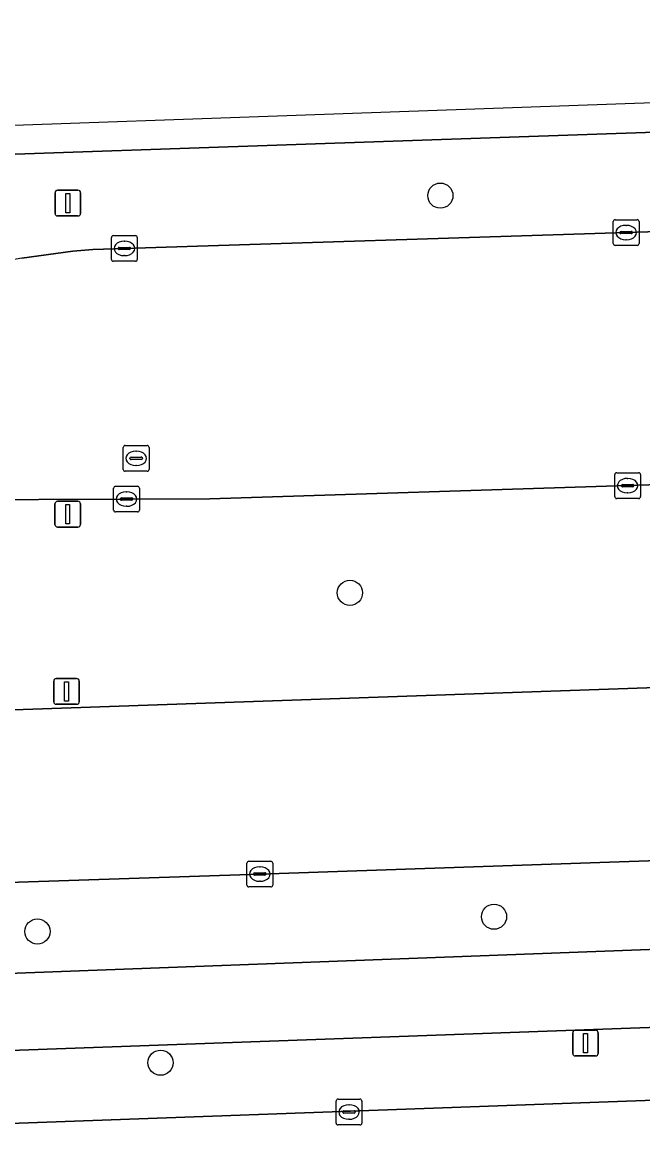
# Model space of a CAD drawing. Extents: x 161084 to 161928, y 385354 to 386522.
# Drawn here: x 161209.84 to 161233.95, y 386459.5 to 386502.51 of the extents above; entities that cross this region are included whole.
import ezdxf

# ---------------------------------------------------------------- set-up
doc = ezdxf.new("R2010")
doc.units = 0
for name, color, linetype in [('IMGEO_Berm_groen', 7, 'Continuous'), ('IMGEO_Boom', 7, 'Continuous'), ('IMGEO_Fietspad_gesloten', 7, 'Continuous'), ('IMGEO_Kolk', 7, 'Continuous'), ('IMGEO_Lichtmast', 7, 'Continuous'), ('IMGEO_OVBaan_gesloten', 7, 'Continuous'), ('IMGEO_Rijbaan_lokaal_open', 7, 'Continuous'), ('IMGEO_Rijbaan_regionaal_gesloten', 7, 'Continuous'), ('IMGEO_Rioolput', 7, 'Continuous'), ('IMGEO_Voetpad_open', 7, 'Continuous')]:
    doc.layers.add(name, color=color, linetype=linetype)

msp = doc.modelspace()

# ---------------------------------------------------------------- linework, layer by layer
at = {"layer": 'IMGEO_Berm_groen'}
for points in [[(161323.335, 386501.197), (161304.38, 386500.578), (161274.424, 386499.569), (161250.637, 386498.787), (161228.396, 386498.02), (161199.002, 386497.019), (161172.577, 386496.102), (161131.624, 386494.675), (161093.846, 386493.312)], [(161209.823, 386493.334), (161211.808, 386493.606), (161212.59, 386493.671), (161213.811, 386493.715), (161233.3, 386494.333), (161252.757, 386494.935), (161273.225, 386495.613), (161292.705, 386496.251), (161313.174, 386496.899), (161323.522, 386497.238)], [(161263.196, 386485.475), (161252.834, 386485.118), (161233.359, 386484.499), (161217.125, 386483.988), (161213.896, 386483.977), (161193.412, 386483.897), (161192.941, 386483.923)], [(161173.719, 386474.54), (161211.751, 386475.863), (161251.627, 386477.255), (161291.616, 386478.624), (161324.224, 386479.78)], [(161324.488, 386473.029), (161324.174, 386473.019), (161308.878, 386472.496), (161294.413, 386471.969), (161278.948, 386471.456), (161264.494, 386470.965), (161249.014, 386470.423), (161234.54, 386469.929), (161219.072, 386469.405), (161204.61, 386468.919), (161189.602, 386468.4), (161168.592, 386467.689), (161159.524, 386467.368), (161153.509, 386467.159), (161145.56, 386466.922), (161141.753, 386466.809), (161140.444, 386466.789)], [(161117.118, 386461.128), (161118.237, 386461.225), (161123.802, 386461.992), (161134.063, 386462.983), (161152.508, 386463.647), (161176.804, 386464.387), (161190.3, 386464.782), (161209.299, 386465.541), (161259.107, 386467.409), (161318.227, 386469.57)]]:
    msp.add_lwpolyline(points, dxfattribs=at)
at = {"layer": 'IMGEO_Boom'}
for centre in [(161226.084, 386495.767), (161222.571, 386480.335), (161228.168, 386467.748), (161210.434, 386467.173), (161215.216, 386462.074)]:
    msp.add_circle(centre, 0.489, dxfattribs=at)
at = {"layer": 'IMGEO_Fietspad_gesloten'}
for points in [[(161356.064, 386471.197), (161349.771, 386471.004), (161348.366, 386470.951), (161340.709, 386470.708), (161337.397, 386470.554), (161333.061, 386470.431), (161328.488, 386470.039), (161324.656, 386469.71), (161323.568, 386469.636), (161318.227, 386469.57), (161259.107, 386467.409), (161209.299, 386465.541), (161190.3, 386464.782), (161176.804, 386464.387), (161152.508, 386463.647), (161134.063, 386462.983), (161123.802, 386461.992), (161118.237, 386461.225), (161117.118, 386461.128)], [(161133.048, 386459.715), (161134.497, 386459.803), (161152.195, 386460.489), (161294.6, 386465.615), (161295.411, 386465.645), (161322.752, 386466.655), (161341.262, 386467.223), (161348.14, 386467.407), (161350.229, 386467.481), (161356.184, 386467.639), (161356.064, 386471.197)]]:
    msp.add_lwpolyline(points, dxfattribs=at)
at = {"layer": 'IMGEO_Kolk'}
for p, q in [((161232.874, 386494.833), (161233.726, 386494.833)), ((161232.799, 386493.907), (161232.799, 386494.759)), ((161233.101, 386494.376), (161233.499, 386494.376)), ((161233.287, 386494.613), (161233.312, 386494.613)), ((161233.8, 386494.759), (161233.8, 386493.907)), ((161213.31, 386493.289), (161213.31, 386494.141)), ((161213.385, 386494.215), (161214.237, 386494.215)), ((161213.798, 386493.995), (161213.823, 386493.995)), ((161214.311, 386494.141), (161214.311, 386493.289)), ((161233.058, 386494.327), (161233.058, 386494.339)), ((161233.496, 386494.29), (161233.098, 386494.29)), ((161233.31, 386494.053), (161233.285, 386494.053)), ((161233.542, 386494.339), (161233.542, 386494.327)), ((161213.569, 386493.709), (161213.569, 386493.721)), ((161214.007, 386493.672), (161213.609, 386493.672)), ((161213.612, 386493.758), (161214.01, 386493.758)), ((161214.053, 386493.721), (161214.053, 386493.709)), ((161233.726, 386493.833), (161232.874, 386493.833)), ((161214.237, 386493.215), (161213.385, 386493.215)), ((161213.821, 386493.435), (161213.796, 386493.435)), ((161232.858, 386484.073), (161232.858, 386484.925)), ((161232.933, 386484.999), (161233.785, 386484.999)), ((161233.859, 386484.925), (161233.859, 386484.073)), ((161213.47, 386484.477), (161214.322, 386484.477)), ((161233.117, 386484.493), (161233.117, 386484.505)), ((161233.555, 386484.456), (161233.157, 386484.456)), ((161233.16, 386484.542), (161233.558, 386484.542)), ((161233.346, 386484.779), (161233.371, 386484.779)), ((161233.601, 386484.505), (161233.601, 386484.493)), ((161213.395, 386483.551), (161213.395, 386484.403)), ((161213.883, 386484.257), (161213.908, 386484.257)), ((161214.396, 386484.403), (161214.396, 386483.551)), ((161233.369, 386484.219), (161233.344, 386484.219)), ((161213.654, 386483.971), (161213.654, 386483.983)), ((161214.092, 386483.934), (161213.694, 386483.934)), ((161213.697, 386484.02), (161214.095, 386484.02)), ((161213.906, 386483.697), (161213.881, 386483.697)), ((161214.138, 386483.983), (161214.138, 386483.971)), ((161233.785, 386483.999), (161232.933, 386483.999)), ((161214.322, 386483.477), (161213.47, 386483.477)), ((161218.646, 386469.905), (161219.498, 386469.905)), ((161218.571, 386468.979), (161218.571, 386469.831)), ((161218.83, 386469.399), (161218.83, 386469.411)), ((161218.873, 386469.448), (161219.271, 386469.448)), ((161219.059, 386469.685), (161219.084, 386469.685)), ((161219.314, 386469.411), (161219.314, 386469.399)), ((161219.572, 386469.831), (161219.572, 386468.979)), ((161219.268, 386469.362), (161218.87, 386469.362)), ((161219.082, 386469.125), (161219.057, 386469.125)), ((161219.498, 386468.905), (161218.646, 386468.905)), ((161222.035, 386459.732), (161222.035, 386460.584)), ((161222.11, 386460.658), (161222.962, 386460.658)), ((161222.523, 386460.438), (161222.548, 386460.438)), ((161223.036, 386460.584), (161223.036, 386459.732)), ((161222.294, 386460.152), (161222.294, 386460.164)), ((161222.732, 386460.115), (161222.334, 386460.115)), ((161222.337, 386460.201), (161222.735, 386460.201)), ((161222.778, 386460.164), (161222.778, 386460.152)), ((161222.962, 386459.658), (161222.11, 386459.658)), ((161222.546, 386459.878), (161222.521, 386459.878))]:
    msp.add_line(p, q, dxfattribs=at)
for points in [[(161232.874, 386494.833), (161233.726, 386494.833)], [(161232.799, 386493.907), (161232.799, 386494.759)], [(161233.8, 386494.759), (161233.8, 386493.907)], [(161213.31, 386493.289), (161213.31, 386494.141)], [(161213.385, 386494.215), (161214.237, 386494.215)], [(161214.311, 386494.141), (161214.311, 386493.289)], [(161233.726, 386493.833), (161232.874, 386493.833)], [(161214.237, 386493.215), (161213.385, 386493.215)], [(161232.858, 386484.073), (161232.858, 386484.925)], [(161232.933, 386484.999), (161233.785, 386484.999)], [(161233.859, 386484.925), (161233.859, 386484.073)], [(161213.47, 386484.477), (161214.322, 386484.477)], [(161213.395, 386483.551), (161213.395, 386484.403)], [(161214.396, 386484.403), (161214.396, 386483.551)], [(161233.785, 386483.999), (161232.933, 386483.999)], [(161214.322, 386483.477), (161213.47, 386483.477)], [(161218.646, 386469.905), (161219.498, 386469.905)], [(161218.571, 386468.979), (161218.571, 386469.831)], [(161219.572, 386469.831), (161219.572, 386468.979)], [(161219.498, 386468.905), (161218.646, 386468.905)], [(161222.035, 386459.732), (161222.035, 386460.584)], [(161222.11, 386460.658), (161222.962, 386460.658)], [(161223.036, 386460.584), (161223.036, 386459.732)], [(161222.962, 386459.658), (161222.11, 386459.658)]]:
    msp.add_lwpolyline(points, dxfattribs=at)
for centre, radius, start, end in [((161232.876, 386494.757), 0.0765, 91.552, 178.448), ((161232.876, 386494.757), 0.0765, 91.552, 178.448), ((161233.724, 386494.757), 0.0765, 1.552, 88.448), ((161233.724, 386494.757), 0.0765, 1.552, 88.448), ((161233.098, 386494.336), 0.0403, 85.8775, 175.7526), ((161233.503, 386494.338), 0.0386, 1.7309, 96.639), ((161213.387, 386494.139), 0.0765, 91.552, 178.448), ((161213.387, 386494.139), 0.0765, 91.552, 178.448), ((161214.235, 386494.139), 0.0765, 1.552, 88.448), ((161214.235, 386494.139), 0.0765, 1.552, 88.448), ((161233.095, 386494.326), 0.0366, 178.938, 274.7102), ((161233.499, 386494.333), 0.043, 264.8664, 352.4533), ((161213.609, 386493.718), 0.0403, 85.8775, 175.7526), ((161213.606, 386493.708), 0.0366, 178.938, 274.7102), ((161214.01, 386493.715), 0.043, 264.8664, 352.4533), ((161214.014, 386493.72), 0.0386, 1.7309, 96.639), ((161232.876, 386493.909), 0.0765, 181.552, 268.448), ((161232.876, 386493.909), 0.0765, 181.552, 268.448), ((161233.724, 386493.909), 0.0765, 271.552, 358.448), ((161233.724, 386493.909), 0.0765, 271.552, 358.448), ((161213.387, 386493.291), 0.0765, 181.552, 268.448), ((161213.387, 386493.291), 0.0765, 181.552, 268.448), ((161214.235, 386493.291), 0.0765, 271.552, 358.448), ((161214.235, 386493.291), 0.0765, 271.552, 358.448), ((161232.935, 386484.923), 0.0765, 91.552, 178.448), ((161232.935, 386484.923), 0.0765, 91.552, 178.448), ((161233.783, 386484.923), 0.0765, 1.552, 88.448), ((161233.783, 386484.923), 0.0765, 1.552, 88.448), ((161213.472, 386484.401), 0.0765, 91.552, 178.448), ((161213.472, 386484.401), 0.0765, 91.552, 178.448), ((161214.32, 386484.401), 0.0765, 1.552, 88.448), ((161214.32, 386484.401), 0.0765, 1.552, 88.448), ((161233.157, 386484.502), 0.0403, 85.8775, 175.7526), ((161233.154, 386484.492), 0.0366, 178.938, 274.7102), ((161233.558, 386484.499), 0.043, 264.8664, 352.4533), ((161233.562, 386484.504), 0.0386, 1.7309, 96.639), ((161232.935, 386484.075), 0.0765, 181.552, 268.448), ((161232.935, 386484.075), 0.0765, 181.552, 268.448), ((161233.783, 386484.075), 0.0765, 271.552, 358.448), ((161233.783, 386484.075), 0.0765, 271.552, 358.448), ((161213.694, 386483.98), 0.0403, 85.8775, 175.7526), ((161213.691, 386483.97), 0.0366, 178.938, 274.7102), ((161214.095, 386483.977), 0.043, 264.8664, 352.4533), ((161214.099, 386483.982), 0.0386, 1.7309, 96.639), ((161213.472, 386483.553), 0.0765, 181.552, 268.448), ((161213.472, 386483.553), 0.0765, 181.552, 268.448), ((161214.32, 386483.553), 0.0765, 271.552, 358.448), ((161214.32, 386483.553), 0.0765, 271.552, 358.448), ((161218.648, 386469.829), 0.0765, 91.552, 178.448), ((161218.648, 386469.829), 0.0765, 91.552, 178.448), ((161219.496, 386469.829), 0.0765, 1.552, 88.448), ((161219.496, 386469.829), 0.0765, 1.552, 88.448), ((161218.87, 386469.408), 0.0403, 85.8775, 175.7526), ((161219.275, 386469.41), 0.0386, 1.7309, 96.639), ((161218.648, 386468.981), 0.0765, 181.552, 268.448), ((161218.648, 386468.981), 0.0765, 181.552, 268.448), ((161218.867, 386469.398), 0.0366, 178.938, 274.7102), ((161219.271, 386469.405), 0.043, 264.8664, 352.4533), ((161219.496, 386468.981), 0.0765, 271.552, 358.448), ((161219.496, 386468.981), 0.0765, 271.552, 358.448), ((161222.112, 386460.582), 0.0765, 91.552, 178.448), ((161222.112, 386460.582), 0.0765, 91.552, 178.448), ((161222.96, 386460.582), 0.0765, 1.552, 88.448), ((161222.96, 386460.582), 0.0765, 1.552, 88.448), ((161222.334, 386460.161), 0.0403, 85.8775, 175.7526), ((161222.331, 386460.151), 0.0366, 178.938, 274.7102), ((161222.735, 386460.158), 0.043, 264.8664, 352.4533), ((161222.739, 386460.163), 0.0386, 1.7309, 96.639), ((161222.112, 386459.734), 0.0765, 181.552, 268.448), ((161222.112, 386459.734), 0.0765, 181.552, 268.448), ((161222.96, 386459.734), 0.0765, 271.552, 358.448), ((161222.96, 386459.734), 0.0765, 271.552, 358.448)]:
    msp.add_arc(centre, radius, start, end, dxfattribs=at)
for centre, major_axis, ratio, start_param, end_param in [((161233.286, 386494.333), (-0.387, 0.002), 0.722429, 4.712389, 7.853982), ((161233.311, 386494.333), (-0.39, 0.002), 0.717154, 1.570796, 4.712389), ((161213.797, 386493.715), (-0.387, 0.002), 0.722429, 4.712389, 7.853982), ((161213.822, 386493.715), (-0.39, 0.002), 0.717154, 1.570796, 4.712389), ((161233.345, 386484.499), (-0.387, 0.002), 0.722429, 4.712389, 7.853982), ((161233.37, 386484.499), (-0.39, 0.002), 0.717154, 1.570796, 4.712389), ((161213.882, 386483.977), (-0.387, 0.002), 0.722429, 4.712389, 7.853982), ((161213.907, 386483.977), (-0.39, 0.002), 0.717154, 1.570796, 4.712389), ((161219.058, 386469.405), (-0.387, 0.002), 0.722429, 4.712389, 7.853982), ((161219.083, 386469.405), (-0.39, 0.002), 0.717154, 1.570796, 4.712389), ((161222.522, 386460.158), (-0.387, 0.002), 0.722429, 4.712389, 7.853982), ((161222.547, 386460.158), (-0.39, 0.002), 0.717154, 1.570796, 4.712389)]:
    msp.add_ellipse(centre, major_axis=major_axis, ratio=ratio, start_param=start_param, end_param=end_param, dxfattribs=at)
at = {"layer": 'IMGEO_Lichtmast'}
for p, q in [((161211.12, 386495.078), (161211.12, 386495.878)), ((161211.12, 386495.878), (161211.12, 386495.078)), ((161211.22, 386495.978), (161212.01, 386495.978)), ((161212.01, 386495.978), (161211.22, 386495.978)), ((161212.11, 386495.878), (161212.11, 386495.078)), ((161212.11, 386495.078), (161212.11, 386495.878)), ((161212.01, 386494.978), (161211.22, 386494.978)), ((161211.22, 386494.978), (161212.01, 386494.978)), ((161211.116, 386482.991), (161211.116, 386483.791)), ((161211.116, 386483.791), (161211.116, 386482.991)), ((161211.216, 386483.891), (161212.006, 386483.891)), ((161212.006, 386483.891), (161211.216, 386483.891)), ((161212.106, 386483.791), (161212.106, 386482.991)), ((161212.106, 386482.991), (161212.106, 386483.791)), ((161212.006, 386482.891), (161211.216, 386482.891)), ((161211.216, 386482.891), (161212.006, 386482.891)), ((161211.068, 386476.104), (161211.068, 386476.904)), ((161211.068, 386476.904), (161211.068, 386476.104)), ((161211.168, 386477.004), (161211.958, 386477.004)), ((161211.958, 386477.004), (161211.168, 386477.004)), ((161212.058, 386476.904), (161212.058, 386476.104)), ((161212.058, 386476.104), (161212.058, 386476.904)), ((161211.958, 386476.004), (161211.168, 386476.004)), ((161211.168, 386476.004), (161211.958, 386476.004)), ((161231.224, 386462.438), (161231.224, 386463.238)), ((161231.224, 386463.238), (161231.224, 386462.438)), ((161231.324, 386463.338), (161232.114, 386463.338)), ((161232.114, 386463.338), (161231.324, 386463.338)), ((161232.214, 386463.238), (161232.214, 386462.438)), ((161232.214, 386462.438), (161232.214, 386463.238)), ((161232.114, 386462.338), (161231.324, 386462.338)), ((161231.324, 386462.338), (161232.114, 386462.338))]:
    msp.add_line(p, q, dxfattribs=at)
for points in [[(161211.54, 386495.853), (161211.69, 386495.853), (161211.69, 386495.103), (161211.54, 386495.103), (161211.54, 386495.853)], [(161211.536, 386483.766), (161211.686, 386483.766), (161211.686, 386483.016), (161211.536, 386483.016), (161211.536, 386483.766)], [(161211.488, 386476.879), (161211.638, 386476.879), (161211.638, 386476.129), (161211.488, 386476.129), (161211.488, 386476.879)], [(161231.644, 386463.213), (161231.794, 386463.213), (161231.794, 386462.463), (161231.644, 386462.463), (161231.644, 386463.213)]]:
    msp.add_lwpolyline(points, dxfattribs=at)
for centre, start, end in [((161211.22, 386495.878), 90, 180), ((161211.22, 386495.878), 90, 180), ((161212.01, 386495.878), 0, 90), ((161212.01, 386495.878), 360, 90), ((161211.22, 386495.078), 180, 270), ((161211.22, 386495.078), 180, 270), ((161212.01, 386495.078), 270, 0), ((161212.01, 386495.078), 270, 0), ((161211.216, 386483.791), 90, 180), ((161211.216, 386483.791), 90, 180), ((161212.006, 386483.791), 0, 90), ((161212.006, 386483.791), 360, 90), ((161211.216, 386482.991), 180, 270), ((161211.216, 386482.991), 180, 270), ((161212.006, 386482.991), 270, 0), ((161212.006, 386482.991), 270, 0), ((161211.168, 386476.904), 90, 180), ((161211.168, 386476.904), 90, 180), ((161211.958, 386476.904), 0, 90), ((161211.958, 386476.904), 360, 90), ((161211.168, 386476.104), 180, 270), ((161211.168, 386476.104), 180, 270), ((161211.958, 386476.104), 270, 0), ((161211.958, 386476.104), 270, 0), ((161231.324, 386463.238), 90, 180), ((161231.324, 386463.238), 90, 180), ((161232.114, 386463.238), 0, 90), ((161232.114, 386463.238), 360, 90), ((161231.324, 386462.438), 180, 270), ((161231.324, 386462.438), 180, 270), ((161232.114, 386462.438), 270, 0), ((161232.114, 386462.438), 270, 0)]:
    msp.add_arc(centre, 0.1, start, end, dxfattribs=at)
at = {"layer": 'IMGEO_OVBaan_gesloten'}
for points in [[(161357.241, 386483.818), (161349.466, 386482.654), (161348.066, 386482.443), (161333.408, 386480.392), (161332.174, 386480.209), (161328.092, 386479.889), (161324.224, 386479.78), (161291.616, 386478.624), (161251.627, 386477.255), (161211.751, 386475.863), (161173.719, 386474.54)], [(161204.61, 386468.919), (161219.072, 386469.405), (161234.54, 386469.929), (161249.014, 386470.423), (161264.494, 386470.965), (161278.948, 386471.456), (161294.413, 386471.969), (161308.878, 386472.496), (161324.174, 386473.019), (161324.488, 386473.029), (161328.362, 386473.166), (161332.114, 386473.411)]]:
    msp.add_lwpolyline(points, dxfattribs=at)
at = {"layer": 'IMGEO_Rijbaan_lokaal_open'}
msp.add_lwpolyline([(161289.147, 386459.099), (161295.633, 386459.33), (161295.516, 386462.834), (161142.519, 386457.293)], dxfattribs=at)
at = {"layer": 'IMGEO_Rijbaan_regionaal_gesloten'}
for points in [[(161323.284, 386502.509), (161264.673, 386500.448), (161197.468, 386498.064), (161083.554, 386494.25), (161084.415, 386492.975), (161093.846, 386493.312), (161131.624, 386494.675), (161172.577, 386496.102), (161199.002, 386497.019), (161228.396, 386498.02), (161250.637, 386498.787), (161274.424, 386499.569), (161304.38, 386500.578), (161323.335, 386501.197), (161323.284, 386502.509)], [(161280.912, 386482.815), (161293.263, 386483.211), (161315.729, 386483.916), (161324.07, 386484.196), (161323.522, 386497.238), (161313.174, 386496.899), (161292.705, 386496.251), (161273.225, 386495.613), (161252.757, 386494.935), (161233.3, 386494.333), (161213.811, 386493.715), (161212.59, 386493.671), (161211.808, 386493.606), (161209.823, 386493.334), (161209.045, 386493.191), (161200.323, 386490.86), (161188.267, 386488.284)], [(161192.941, 386483.923), (161193.412, 386483.897), (161213.896, 386483.977), (161217.125, 386483.988), (161233.359, 386484.499), (161252.834, 386485.118), (161263.196, 386485.475)]]:
    msp.add_lwpolyline(points, dxfattribs=at)
at = {"layer": 'IMGEO_Rioolput'}
for p, q in [((161213.77, 386485.132), (161213.77, 386485.984)), ((161213.845, 386486.058), (161214.697, 386486.058)), ((161214.258, 386485.838), (161214.283, 386485.838)), ((161214.771, 386485.984), (161214.771, 386485.132)), ((161214.029, 386485.552), (161214.029, 386485.564)), ((161214.467, 386485.515), (161214.069, 386485.515)), ((161214.072, 386485.601), (161214.47, 386485.601)), ((161214.513, 386485.564), (161214.513, 386485.552)), ((161214.697, 386485.058), (161213.845, 386485.058)), ((161214.281, 386485.278), (161214.256, 386485.278))]:
    msp.add_line(p, q, dxfattribs=at)
for points in [[(161213.77, 386485.132), (161213.77, 386485.984)], [(161213.845, 386486.058), (161214.697, 386486.058)], [(161214.771, 386485.984), (161214.771, 386485.132)], [(161214.697, 386485.058), (161213.845, 386485.058)]]:
    msp.add_lwpolyline(points, dxfattribs=at)
for centre, radius, start, end in [((161213.847, 386485.982), 0.0765, 91.552, 178.448), ((161213.847, 386485.982), 0.0765, 91.552, 178.448), ((161214.695, 386485.982), 0.0765, 1.552, 88.448), ((161214.695, 386485.982), 0.0765, 1.552, 88.448), ((161214.069, 386485.561), 0.0403, 85.8775, 175.7526), ((161214.066, 386485.551), 0.0366, 178.938, 274.7102), ((161214.47, 386485.558), 0.043, 264.8664, 352.4533), ((161214.474, 386485.563), 0.0386, 1.7309, 96.639), ((161213.847, 386485.134), 0.0765, 181.552, 268.448), ((161213.847, 386485.134), 0.0765, 181.552, 268.448), ((161214.695, 386485.134), 0.0765, 271.552, 358.448), ((161214.695, 386485.134), 0.0765, 271.552, 358.448)]:
    msp.add_arc(centre, radius, start, end, dxfattribs=at)
for centre, major_axis, ratio, start_param, end_param in [((161214.257, 386485.558), (-0.387, 0.002), 0.722429, 4.712389, 7.853982), ((161214.282, 386485.558), (-0.39, 0.002), 0.717154, 1.570796, 4.712389)]:
    msp.add_ellipse(centre, major_axis=major_axis, ratio=ratio, start_param=start_param, end_param=end_param, dxfattribs=at)
at = {"layer": 'IMGEO_Voetpad_open'}
for points in [[(161295.516, 386462.834), (161295.411, 386465.645), (161294.6, 386465.615), (161152.195, 386460.489), (161134.497, 386459.803), (161133.048, 386459.715)], [(161142.519, 386457.293), (161295.516, 386462.834)]]:
    msp.add_lwpolyline(points, dxfattribs=at)

doc.saveas('drawing.dxf')
